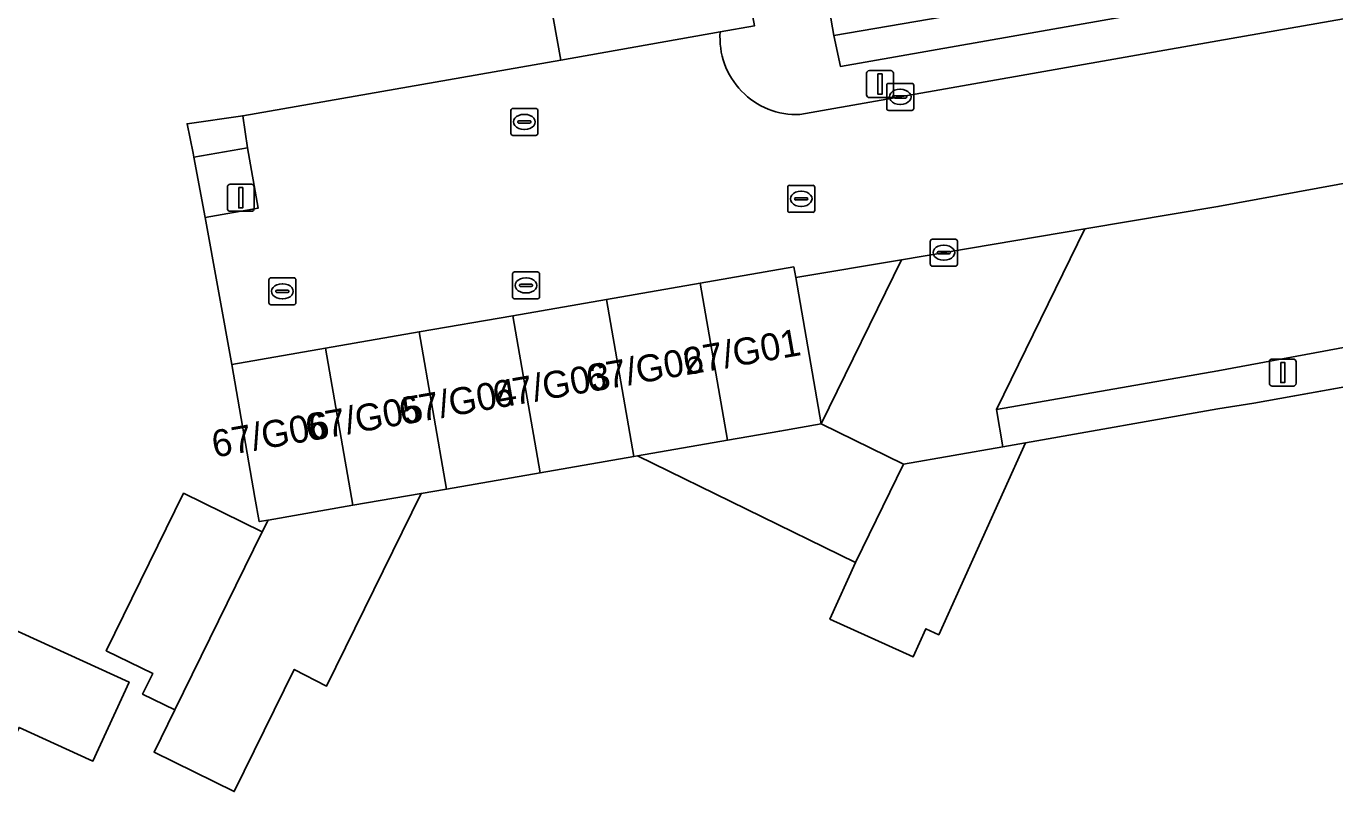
# Model space of a CAD drawing. Extents: x 162879 to 165540, y 384011 to 385181.
# Drawn here: x 163955.85 to 164004.33, y 384540.3 to 384568.71 of the extents above; entities that cross this region are included whole.
import ezdxf

# ---------------------------------------------------------------- set-up
doc = ezdxf.new("R2010")
doc.units = 0
for name, color, linetype in [('IMGEO_Erf', 7, 'Continuous'), ('IMGEO_Groenvoorziening', 7, 'Continuous'), ('IMGEO_Kolk', 7, 'Continuous'), ('IMGEO_Lichtmast', 7, 'Continuous'), ('IMGEO_Muur', 7, 'Continuous'), ('IMGEO_Pand', 7, 'Continuous'), ('IMGEO_Pand_nummerreeks', 7, 'Continuous'), ('IMGEO_Parkeervlak_open', 7, 'Continuous'), ('IMGEO_Rijbaan_lokaal_open', 7, 'Continuous'), ('IMGEO_Rioolput', 7, 'Continuous'), ('IMGEO_Voetpad_open', 7, 'Continuous')]:
    doc.layers.add(name, color=color, linetype=linetype)

msp = doc.modelspace()

# ---------------------------------------------------------------- linework, layer by layer
at = {"layer": 'IMGEO_Erf'}
for points in [[(164005.521, 384579.368), (164003.101, 384578.937), (164000.749, 384578.519), (164000.296, 384581.065), (164000, 384581.015), (163996.453, 384580.418), (163992.684, 384579.784), (163993.115, 384577.309), (163990.684, 384576.885), (163988.352, 384576.479), (163987.922, 384578.947), (163983.933, 384578.251), (163984.488, 384575.337), (163985.337, 384570.877), (163990.405, 384571.748), (163990.836, 384569.238), (163985.769, 384568.367), (163986.02, 384567.224), (164000, 384569.693), (164046.895, 384577.975)], [(164005.944, 384555.569), (164001.329, 384554.741), (164000, 384554.526), (163992.878, 384553.273), (163989.663, 384546.161), (163989.182, 384546.379), (163988.714, 384545.343), (163985.631, 384546.737), (163986.582, 384548.84), (163978.499, 384552.788), (163978.364, 384552.765), (163974.894, 384552.162), (163971.425, 384551.559), (163970.485, 384551.396), (163966.977, 384544.25), (163965.784, 384544.875), (163963.561, 384540.345), (163960.59, 384541.804), (163961.36, 384543.372), (163960.166, 384543.958), (163960.541, 384544.723), (163958.821, 384545.567), (163961.687, 384551.405), (163964.601, 384549.975), (163964.815, 384550.411), (163964.486, 384550.354), (163964.33, 384551.25), (163963.474, 384556.176), (163962.484, 384561.624), (163962.07, 384563.86), (163962.042, 384564.009), (163961.817, 384565.095), (163963.88, 384565.396), (163975.658, 384567.458), (163974.579, 384573.502)]]:
    msp.add_lwpolyline(points, dxfattribs=at)
msp.add_lwpolyline([(163950.974, 384546.301), (163954.339, 384544.764), (163955.123, 384546.481), (163959.668, 384544.405), (163958.329, 384541.473), (163955.593, 384542.722), (163953.977, 384539.249), (163951.901, 384534.7), (163951.292, 384534.978), (163950.922, 384534.169), (163948.962, 384535.063), (163949.319, 384535.845), (163946.741, 384537.021), (163948.817, 384541.571)], close=True, dxfattribs=at)
at = {"layer": 'IMGEO_Groenvoorziening'}
msp.add_lwpolyline([(163964.05, 384564.206), (163962.07, 384563.86), (163962.484, 384561.624), (163964.452, 384561.974)], close=True, dxfattribs=at)
at = {"layer": 'IMGEO_Kolk'}
for p, q in [((163987.732, 384565.668), (163987.732, 384566.52)), ((163987.807, 384566.594), (163988.659, 384566.594)), ((163988.22, 384566.374), (163988.245, 384566.374)), ((163988.733, 384566.52), (163988.733, 384565.668)), ((163987.991, 384566.088), (163987.991, 384566.1)), ((163988.429, 384566.051), (163988.031, 384566.051)), ((163988.034, 384566.137), (163988.432, 384566.137)), ((163988.243, 384565.814), (163988.218, 384565.814)), ((163988.475, 384566.1), (163988.475, 384566.088)), ((163973.809, 384564.74), (163973.809, 384565.592)), ((163973.884, 384565.666), (163974.736, 384565.666)), ((163974.297, 384565.446), (163974.322, 384565.446)), ((163974.81, 384565.592), (163974.81, 384564.74)), ((163988.659, 384565.594), (163987.807, 384565.594)), ((163974.068, 384565.16), (163974.068, 384565.172)), ((163974.506, 384565.123), (163974.108, 384565.123)), ((163974.111, 384565.209), (163974.509, 384565.209)), ((163974.32, 384564.886), (163974.295, 384564.886)), ((163974.552, 384565.172), (163974.552, 384565.16)), ((163974.736, 384564.666), (163973.884, 384564.666)), ((163989.349, 384559.893), (163989.349, 384560.745)), ((163989.424, 384560.819), (163990.276, 384560.819)), ((163989.837, 384560.599), (163989.862, 384560.599)), ((163990.35, 384560.745), (163990.35, 384559.893)), ((163989.608, 384560.313), (163989.608, 384560.325)), ((163990.046, 384560.276), (163989.648, 384560.276)), ((163989.651, 384560.362), (163990.049, 384560.362)), ((163989.86, 384560.039), (163989.835, 384560.039)), ((163990.092, 384560.325), (163990.092, 384560.313)), ((163973.871, 384558.68), (163973.871, 384559.532)), ((163973.946, 384559.606), (163974.798, 384559.606)), ((163974.872, 384559.532), (163974.872, 384558.68)), ((163990.276, 384559.819), (163989.424, 384559.819)), ((163974.13, 384559.1), (163974.13, 384559.112)), ((163974.568, 384559.063), (163974.17, 384559.063)), ((163974.173, 384559.149), (163974.571, 384559.149)), ((163974.359, 384559.386), (163974.384, 384559.386)), ((163974.614, 384559.112), (163974.614, 384559.1)), ((163974.798, 384558.606), (163973.946, 384558.606)), ((163974.382, 384558.826), (163974.357, 384558.826))]:
    msp.add_line(p, q, dxfattribs=at)
for points in [[(163987.732, 384565.668), (163987.732, 384566.52)], [(163987.807, 384566.594), (163988.659, 384566.594)], [(163988.733, 384566.52), (163988.733, 384565.668)], [(163973.809, 384564.74), (163973.809, 384565.592)], [(163973.884, 384565.666), (163974.736, 384565.666)], [(163974.81, 384565.592), (163974.81, 384564.74)], [(163988.659, 384565.594), (163987.807, 384565.594)], [(163974.736, 384564.666), (163973.884, 384564.666)], [(163989.349, 384559.893), (163989.349, 384560.745)], [(163989.424, 384560.819), (163990.276, 384560.819)], [(163990.35, 384560.745), (163990.35, 384559.893)], [(163973.871, 384558.68), (163973.871, 384559.532)], [(163973.946, 384559.606), (163974.798, 384559.606)], [(163974.872, 384559.532), (163974.872, 384558.68)], [(163990.276, 384559.819), (163989.424, 384559.819)], [(163974.798, 384558.606), (163973.946, 384558.606)]]:
    msp.add_lwpolyline(points, dxfattribs=at)
for centre, radius, start, end in [((163987.809, 384566.518), 0.0765, 91.552, 178.448), ((163987.809, 384566.518), 0.0765, 91.552, 178.448), ((163988.657, 384566.518), 0.0765, 1.552, 88.448), ((163988.657, 384566.518), 0.0765, 1.552, 88.448), ((163988.031, 384566.097), 0.0403, 85.8775, 175.7526), ((163988.028, 384566.087), 0.0366, 178.938, 274.7102), ((163988.432, 384566.094), 0.043, 264.8664, 352.4533), ((163988.436, 384566.099), 0.0386, 1.7309, 96.639), ((163973.886, 384565.59), 0.0765, 91.552, 178.448), ((163973.886, 384565.59), 0.0765, 91.552, 178.448), ((163974.734, 384565.59), 0.0765, 1.552, 88.448), ((163974.734, 384565.59), 0.0765, 1.552, 88.448), ((163987.809, 384565.67), 0.0765, 181.552, 268.448), ((163987.809, 384565.67), 0.0765, 181.552, 268.448), ((163988.657, 384565.67), 0.0765, 271.552, 358.448), ((163988.657, 384565.67), 0.0765, 271.552, 358.448), ((163974.108, 384565.169), 0.0403, 85.8775, 175.7526), ((163974.105, 384565.159), 0.0366, 178.938, 274.7102), ((163974.509, 384565.166), 0.043, 264.8664, 352.4533), ((163974.513, 384565.171), 0.0386, 1.7309, 96.639), ((163973.886, 384564.742), 0.0765, 181.552, 268.448), ((163973.886, 384564.742), 0.0765, 181.552, 268.448), ((163974.734, 384564.742), 0.0765, 271.552, 358.448), ((163974.734, 384564.742), 0.0765, 271.552, 358.448), ((163989.426, 384560.743), 0.0765, 91.552, 178.448), ((163989.426, 384560.743), 0.0765, 91.552, 178.448), ((163990.274, 384560.743), 0.0765, 1.552, 88.448), ((163990.274, 384560.743), 0.0765, 1.552, 88.448), ((163989.648, 384560.322), 0.0403, 85.8775, 175.7526), ((163989.645, 384560.312), 0.0366, 178.938, 274.7102), ((163990.049, 384560.319), 0.043, 264.8664, 352.4533), ((163990.053, 384560.324), 0.0386, 1.7309, 96.639), ((163973.948, 384559.53), 0.0765, 91.552, 178.448), ((163973.948, 384559.53), 0.0765, 91.552, 178.448), ((163974.796, 384559.53), 0.0765, 1.552, 88.448), ((163974.796, 384559.53), 0.0765, 1.552, 88.448), ((163989.426, 384559.895), 0.0765, 181.552, 268.448), ((163989.426, 384559.895), 0.0765, 181.552, 268.448), ((163990.274, 384559.895), 0.0765, 271.552, 358.448), ((163990.274, 384559.895), 0.0765, 271.552, 358.448), ((163974.17, 384559.109), 0.0403, 85.8775, 175.7526), ((163974.167, 384559.099), 0.0366, 178.938, 274.7102), ((163974.571, 384559.106), 0.043, 264.8664, 352.4533), ((163974.575, 384559.111), 0.0386, 1.7309, 96.639), ((163973.948, 384558.682), 0.0765, 181.552, 268.448), ((163973.948, 384558.682), 0.0765, 181.552, 268.448), ((163974.796, 384558.682), 0.0765, 271.552, 358.448), ((163974.796, 384558.682), 0.0765, 271.552, 358.448)]:
    msp.add_arc(centre, radius, start, end, dxfattribs=at)
for centre, major_axis, ratio, start_param, end_param in [((163988.219, 384566.094), (-0.387, 0.002), 0.722429, 4.712389, 7.853982), ((163988.244, 384566.094), (-0.39, 0.002), 0.717154, 1.570796, 4.712389), ((163974.296, 384565.166), (-0.387, 0.002), 0.722429, 4.712389, 7.853982), ((163974.321, 384565.166), (-0.39, 0.002), 0.717154, 1.570796, 4.712389), ((163989.836, 384560.319), (-0.387, 0.002), 0.722429, 4.712389, 7.853982), ((163989.861, 384560.319), (-0.39, 0.002), 0.717154, 1.570796, 4.712389), ((163974.358, 384559.106), (-0.387, 0.002), 0.722429, 4.712389, 7.853982), ((163974.383, 384559.106), (-0.39, 0.002), 0.717154, 1.570796, 4.712389)]:
    msp.add_ellipse(centre, major_axis=major_axis, ratio=ratio, start_param=start_param, end_param=end_param, dxfattribs=at)
at = {"layer": 'IMGEO_Lichtmast'}
for p, q in [((163986.99, 384566.167), (163986.99, 384566.967)), ((163986.99, 384566.967), (163986.99, 384566.167)), ((163987.09, 384567.067), (163987.88, 384567.067)), ((163987.88, 384567.067), (163987.09, 384567.067)), ((163987.98, 384566.967), (163987.98, 384566.167)), ((163987.98, 384566.167), (163987.98, 384566.967)), ((163987.88, 384566.067), (163987.09, 384566.067)), ((163987.09, 384566.067), (163987.88, 384566.067)), ((163963.409, 384562.855), (163964.199, 384562.855)), ((163964.199, 384562.855), (163963.409, 384562.855)), ((163963.309, 384561.955), (163963.309, 384562.755)), ((163963.309, 384562.755), (163963.309, 384561.955)), ((163964.299, 384562.755), (163964.299, 384561.955)), ((163964.299, 384561.955), (163964.299, 384562.755)), ((163964.199, 384561.855), (163963.409, 384561.855)), ((163963.409, 384561.855), (163964.199, 384561.855)), ((164001.908, 384555.477), (164001.908, 384556.277)), ((164001.908, 384556.277), (164001.908, 384555.477)), ((164002.008, 384556.377), (164002.798, 384556.377)), ((164002.798, 384556.377), (164002.008, 384556.377)), ((164002.898, 384556.277), (164002.898, 384555.477)), ((164002.898, 384555.477), (164002.898, 384556.277)), ((164002.798, 384555.377), (164002.008, 384555.377)), ((164002.008, 384555.377), (164002.798, 384555.377))]:
    msp.add_line(p, q, dxfattribs=at)
for points in [[(163987.41, 384566.942), (163987.56, 384566.942), (163987.56, 384566.192), (163987.41, 384566.192), (163987.41, 384566.942)], [(163963.729, 384562.73), (163963.879, 384562.73), (163963.879, 384561.98), (163963.729, 384561.98), (163963.729, 384562.73)], [(164002.328, 384556.252), (164002.478, 384556.252), (164002.478, 384555.502), (164002.328, 384555.502), (164002.328, 384556.252)]]:
    msp.add_lwpolyline(points, dxfattribs=at)
for centre, start, end in [((163987.09, 384566.967), 90, 180), ((163987.09, 384566.967), 90, 180), ((163987.88, 384566.967), 0, 90), ((163987.88, 384566.967), 360, 90), ((163987.09, 384566.167), 180, 270), ((163987.09, 384566.167), 180, 270), ((163987.88, 384566.167), 270, 0), ((163987.88, 384566.167), 270, 0), ((163963.409, 384562.755), 90, 180), ((163963.409, 384562.755), 90, 180), ((163964.199, 384562.755), 0, 90), ((163964.199, 384562.755), 360, 90), ((163963.409, 384561.955), 180, 270), ((163963.409, 384561.955), 180, 270), ((163964.199, 384561.955), 270, 0), ((163964.199, 384561.955), 270, 0), ((164002.008, 384556.277), 90, 180), ((164002.008, 384556.277), 90, 180), ((164002.798, 384556.277), 0, 90), ((164002.798, 384556.277), 360, 90), ((164002.008, 384555.477), 180, 270), ((164002.008, 384555.477), 180, 270), ((164002.798, 384555.477), 270, 0), ((164002.798, 384555.477), 270, 0)]:
    msp.add_arc(centre, 0.1, start, end, dxfattribs=at)
at = {"layer": 'IMGEO_Muur'}
for points in [[(164007.318, 384555.819), (164001.329, 384554.741)], [(163988.359, 384552.478), (163992.036, 384553.125)]]:
    msp.add_lwpolyline(points, dxfattribs=at)
at = {"layer": 'IMGEO_Pand'}
for points in [[(163985.337, 384570.877), (163985.769, 384568.367), (163990.836, 384569.238), (163990.405, 384571.748)], [(163980.822, 384559.189), (163981.834, 384553.367), (163983.773, 384553.704), (163985.304, 384553.97), (163984.361, 384559.396), (163984.292, 384559.792)], [(163977.353, 384558.587), (163978.364, 384552.765), (163978.499, 384552.788), (163981.834, 384553.367), (163980.822, 384559.189)], [(163977.353, 384558.587), (163973.883, 384557.984), (163974.894, 384552.162), (163978.364, 384552.765)], [(163973.883, 384557.984), (163970.413, 384557.381), (163971.425, 384551.559), (163974.894, 384552.162)], [(163967.955, 384550.956), (163970.485, 384551.396), (163971.425, 384551.559), (163970.413, 384557.381), (163966.944, 384556.779)], [(163964.815, 384550.411), (163967.955, 384550.956), (163966.944, 384556.779), (163963.474, 384556.176), (163964.33, 384551.25), (163964.486, 384550.354)], [(163978.499, 384552.788), (163986.582, 384548.84), (163988.359, 384552.478), (163985.304, 384553.97), (163983.773, 384553.704), (163981.834, 384553.367)], [(163992.878, 384553.273), (163992.036, 384553.125), (163988.359, 384552.478), (163986.582, 384548.84), (163985.631, 384546.737), (163988.714, 384545.343), (163989.182, 384546.379), (163989.663, 384546.161)], [(163964.601, 384549.975), (163961.687, 384551.405), (163958.821, 384545.567), (163960.541, 384544.723), (163960.166, 384543.958), (163961.36, 384543.372)], [(163970.485, 384551.396), (163967.955, 384550.956), (163964.815, 384550.411), (163964.601, 384549.975), (163961.36, 384543.372), (163960.59, 384541.804), (163963.561, 384540.345), (163965.784, 384544.875), (163966.977, 384544.25)], [(163955.593, 384542.722), (163958.329, 384541.473), (163959.668, 384544.405), (163955.123, 384546.481), (163954.339, 384544.764), (163950.974, 384546.301), (163948.817, 384541.571), (163946.741, 384537.021), (163949.319, 384535.845), (163948.962, 384535.063), (163950.922, 384534.169), (163951.292, 384534.978), (163951.901, 384534.7), (163953.977, 384539.249)]]:
    msp.add_lwpolyline(points, close=True, dxfattribs=at)
at = {"layer": 'IMGEO_Parkeervlak_open'}
msp.add_lwpolyline([(164014.366, 384564.615), (164006.671, 384563.257), (164000, 384562.03), (163995.071, 384561.2), (163991.795, 384554.511), (164000, 384555.934), (164006.852, 384557.207), (164013.624, 384558.402), (164012.907, 384562.359)], dxfattribs=at)
at = {"layer": 'IMGEO_Rijbaan_lokaal_open'}
for points in [[(164050.517, 384570.867), (164051.421, 384571.029), (164050.388, 384577.002), (164049.509, 384576.849), (164045.417, 384576.139), (164000, 384568.172), (163984.517, 384565.438)], [(163981.564, 384568.503), (163975.658, 384567.458), (163963.88, 384565.396), (163964.05, 384564.206), (163964.452, 384561.974), (163962.484, 384561.624), (163963.474, 384556.176), (163966.944, 384556.779), (163970.413, 384557.381), (163973.883, 384557.984), (163977.353, 384558.587), (163980.822, 384559.189), (163984.292, 384559.792), (163984.361, 384559.396), (163988.286, 384560.057), (163995.071, 384561.2), (164000, 384562.03), (164006.671, 384563.257), (164014.366, 384564.615), (164014.597, 384564.656), (164015.997, 384564.875), (164019.718, 384565.52), (164050.517, 384570.867)]]:
    msp.add_lwpolyline(points, dxfattribs=at)
msp.add_arc((163984.405, 384568.285), 2.849, 175.6067, 272.2609, dxfattribs=at)
at = {"layer": 'IMGEO_Rioolput'}
for p, q in [((163984.064, 384561.889), (163984.064, 384562.741)), ((163984.139, 384562.815), (163984.991, 384562.815)), ((163984.366, 384562.358), (163984.764, 384562.358)), ((163984.552, 384562.595), (163984.577, 384562.595)), ((163985.065, 384562.741), (163985.065, 384561.889)), ((163984.323, 384562.309), (163984.323, 384562.321)), ((163984.761, 384562.272), (163984.363, 384562.272)), ((163984.575, 384562.035), (163984.55, 384562.035)), ((163984.807, 384562.321), (163984.807, 384562.309)), ((163984.991, 384561.815), (163984.139, 384561.815)), ((163964.846, 384558.462), (163964.846, 384559.314)), ((163964.921, 384559.388), (163965.773, 384559.388)), ((163965.334, 384559.168), (163965.359, 384559.168)), ((163965.847, 384559.314), (163965.847, 384558.462)), ((163965.105, 384558.882), (163965.105, 384558.894)), ((163965.543, 384558.845), (163965.145, 384558.845)), ((163965.148, 384558.931), (163965.546, 384558.931)), ((163965.357, 384558.608), (163965.332, 384558.608)), ((163965.589, 384558.894), (163965.589, 384558.882)), ((163965.773, 384558.388), (163964.921, 384558.388))]:
    msp.add_line(p, q, dxfattribs=at)
for points in [[(163984.064, 384561.889), (163984.064, 384562.741)], [(163984.139, 384562.815), (163984.991, 384562.815)], [(163985.065, 384562.741), (163985.065, 384561.889)], [(163984.991, 384561.815), (163984.139, 384561.815)], [(163964.846, 384558.462), (163964.846, 384559.314)], [(163964.921, 384559.388), (163965.773, 384559.388)], [(163965.847, 384559.314), (163965.847, 384558.462)], [(163965.773, 384558.388), (163964.921, 384558.388)]]:
    msp.add_lwpolyline(points, dxfattribs=at)
for centre, radius, start, end in [((163984.141, 384562.739), 0.0765, 91.552, 178.448), ((163984.141, 384562.739), 0.0765, 91.552, 178.448), ((163984.363, 384562.318), 0.0403, 85.8775, 175.7526), ((163984.768, 384562.32), 0.0386, 1.7309, 96.639), ((163984.989, 384562.739), 0.0765, 1.552, 88.448), ((163984.989, 384562.739), 0.0765, 1.552, 88.448), ((163984.141, 384561.891), 0.0765, 181.552, 268.448), ((163984.141, 384561.891), 0.0765, 181.552, 268.448), ((163984.36, 384562.308), 0.0366, 178.938, 274.7102), ((163984.764, 384562.315), 0.043, 264.8664, 352.4533), ((163984.989, 384561.891), 0.0765, 271.552, 358.448), ((163984.989, 384561.891), 0.0765, 271.552, 358.448), ((163964.923, 384559.312), 0.0765, 91.552, 178.448), ((163964.923, 384559.312), 0.0765, 91.552, 178.448), ((163965.771, 384559.312), 0.0765, 1.552, 88.448), ((163965.771, 384559.312), 0.0765, 1.552, 88.448), ((163965.145, 384558.891), 0.0403, 85.8775, 175.7526), ((163965.142, 384558.881), 0.0366, 178.938, 274.7102), ((163965.546, 384558.888), 0.043, 264.8664, 352.4533), ((163965.55, 384558.893), 0.0386, 1.7309, 96.639), ((163964.923, 384558.464), 0.0765, 181.552, 268.448), ((163964.923, 384558.464), 0.0765, 181.552, 268.448), ((163965.771, 384558.464), 0.0765, 271.552, 358.448), ((163965.771, 384558.464), 0.0765, 271.552, 358.448)]:
    msp.add_arc(centre, radius, start, end, dxfattribs=at)
for centre, major_axis, ratio, start_param, end_param in [((163984.551, 384562.315), (-0.387, 0.002), 0.722429, 4.712389, 7.853982), ((163984.576, 384562.315), (-0.39, 0.002), 0.717154, 1.570796, 4.712389), ((163965.333, 384558.888), (-0.387, 0.002), 0.722429, 4.712389, 7.853982), ((163965.358, 384558.888), (-0.39, 0.002), 0.717154, 1.570796, 4.712389)]:
    msp.add_ellipse(centre, major_axis=major_axis, ratio=ratio, start_param=start_param, end_param=end_param, dxfattribs=at)
at = {"layer": 'IMGEO_Voetpad_open'}
for points in [[(164000, 384568.172), (164045.417, 384576.139), (164049.509, 384576.849), (164049.061, 384579.249), (164047.872, 384579.007), (164047.792, 384579.176), (164046.653, 384578.984), (164046.895, 384577.975), (164000, 384569.693), (163986.02, 384567.224), (163985.769, 384568.367), (163985.337, 384570.877), (163984.488, 384575.337), (163981.717, 384574.826), (163982.836, 384568.728), (163981.564, 384568.503)], [(163984.517, 384565.438), (164000, 384568.172)], [(164012.907, 384562.359), (164013.624, 384558.402), (164006.852, 384557.207), (164000, 384555.934), (163991.795, 384554.511), (163992.036, 384553.125), (163992.878, 384553.273), (164000, 384554.526), (164001.329, 384554.741), (164005.944, 384555.569), (164017.635, 384557.628), (164021.115, 384558.232), (164034.432, 384560.461), (164034.592, 384559.512), (164038.228, 384560.131), (164041.82, 384560.743), (164045.365, 384561.354), (164048.987, 384561.978), (164052.578, 384562.596), (164056.22, 384563.235), (164059.813, 384563.868), (164063.449, 384564.508), (164067.01, 384565.124), (164070.576, 384565.744)]]:
    msp.add_lwpolyline(points, dxfattribs=at)
for points in [[(163982.836, 384568.728), (163981.717, 384574.826), (163974.579, 384573.502), (163975.658, 384567.458), (163981.564, 384568.503)], [(163963.88, 384565.396), (163961.817, 384565.095), (163962.042, 384564.009), (163962.07, 384563.86), (163964.05, 384564.206)], [(163988.359, 384552.478), (163992.036, 384553.125), (163991.795, 384554.511), (163995.071, 384561.2), (163988.286, 384560.057), (163985.304, 384553.97)], [(163985.304, 384553.97), (163988.286, 384560.057), (163984.361, 384559.396)]]:
    msp.add_lwpolyline(points, close=True, dxfattribs=at)
msp.add_arc((163984.405, 384568.285), 2.849, 175.6067, 272.2609, dxfattribs=at)

# ---------------------------------------------------------------- texts
at = {"layer": 'IMGEO_Pand_nummerreeks'}
for s, p in [('67/G01', (163980.284, 384555.774)), ('67/G02', (163976.699, 384555.147)), ('67/G03', (163973.235, 384554.541)), ('67/G04', (163969.765, 384553.934)), ('67/G05', (163966.295, 384553.327)), ('67/G06', (163962.825, 384552.72))]:
    msp.add_text(s, height=1, rotation=9.9208, dxfattribs=at).set_placement(p)

doc.saveas('drawing.dxf')
